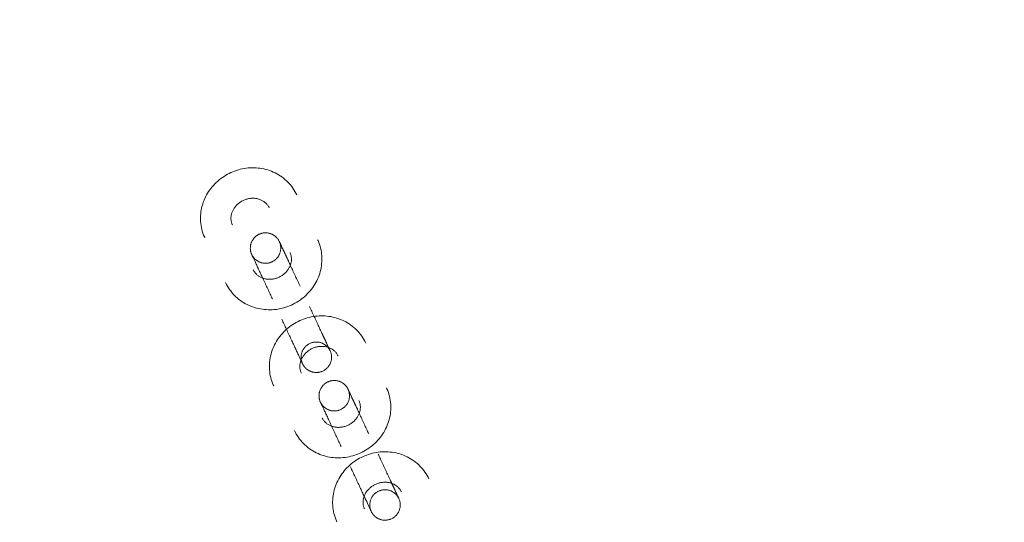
# Model space of a CAD drawing. Header units: millimetres. Extents: x -188930 to 271134, y -158090 to 283816.
# Tile 534 of 610: x 50790 to 50984, y 74507 to 74606. Entities that reach past the tile are written whole.
import ezdxf

# ---------------------------------------------------------------- set-up
doc = ezdxf.new("R2010")
doc.units = ezdxf.units.MM
doc.linetypes.add('AA_PRZERYWANA', pattern=[4, 3, -1])
doc.layers.add('A-DETL-1', color=5, linetype='AA_PRZERYWANA', lineweight=25)
doc.layers.add('I-FURN', color=30, linetype='Continuous', lineweight=9)

# ---------------------------------------------------------------- blocks, each defined once
blk = doc.blocks.new('LARSLAJ_hamak - LARSLAJ_hamak-V32-PZT-dwg')
at = {"layer": 'I-FURN', "flags": 128}
for points in [[(-253.71, -12.25), (-253.32, -12.24), (-252.93, -12.21), (-252.54, -12.17), (-252.16, -12.11), (-251.78, -12.04), (-251.4, -11.95), (-251.03, -11.84), (-250.66, -11.72), (-250.29, -11.58), (-249.94, -11.42), (-249.59, -11.25), (-249.24, -11.07), (-248.91, -10.87), (-248.58, -10.66), (-248.26, -10.44), (-247.96, -10.2), (-247.66, -9.95), (-247.37, -9.69), (-247.09, -9.41), (-246.83, -9.13), (-246.57, -8.83), (-246.33, -8.53), (-246.1, -8.22), (-245.88, -7.89), (-245.68, -7.56), (-245.48, -7.22), (-245.3, -6.88), (-245.14, -6.52), (-244.99, -6.16), (-244.85, -5.8), (-244.72, -5.43), (-244.61, -5.05), (-244.51, -4.68), (-244.43, -4.29), (-244.36, -3.91), (-244.31, -3.52), (-244.27, -3.13), (-244.24, -2.74), (-244.23, -2.35), (-244.23, -1.96), (-244.25, -1.57), (-244.28, -1.18), (-244.33, -0.79), (-244.39, -0.41), (-244.47, -0.02), (-244.56, 0.36), (-244.66, 0.73), (-244.78, 1.11), (-244.91, 1.47), (-245.05, 1.84), (-245.21, 2.19), (-245.39, 2.54), (-245.57, 2.89), (-245.77, 3.22), (-245.98, 3.55), (-246.2, 3.87), (-246.44, 4.18), (-246.69, 4.48), (-246.95, 4.77), (-247.22, 5.05), (-247.5, 5.31), (-247.79, 5.57), (-248.1, 5.82), (-248.41, 6.05), (-248.73, 6.27), (-249.06, 6.47), (-249.4, 6.66), (-249.75, 6.84), (-250.1, 7), (-250.46, 7.15), (-250.83, 7.28), (-251.2, 7.4), (-251.57, 7.5), (-251.95, 7.58), (-252.33, 7.65), (-252.72, 7.7), (-253.11, 7.73), (-253.5, 7.75), (-253.7, 7.75)], [(-233.91, 7.75), (-234.3, 7.75), (-234.69, 7.72), (-235.08, 7.68), (-235.46, 7.62), (-235.84, 7.54), (-236.22, 7.45), (-236.59, 7.35), (-236.96, 7.22), (-237.32, 7.08), (-237.68, 6.93), (-238.03, 6.76), (-238.37, 6.58), (-238.71, 6.38), (-239.04, 6.17), (-239.35, 5.94), (-239.66, 5.71), (-239.96, 5.46), (-240.25, 5.19), (-240.52, 4.92), (-240.79, 4.64), (-241.04, 4.34), (-241.29, 4.04), (-241.52, 3.72), (-241.74, 3.4), (-241.94, 3.07), (-242.13, 2.73), (-242.31, 2.38), (-242.48, 2.03), (-242.63, 1.67), (-242.77, 1.31), (-242.9, 0.94), (-243.01, 0.56), (-243.11, 0.18), (-243.19, -0.2), (-243.26, -0.58), (-243.31, -0.97), (-243.35, -1.36), (-243.38, -1.75), (-243.39, -2.14), (-243.38, -2.53), (-243.37, -2.92), (-243.33, -3.31), (-243.29, -3.7), (-243.23, -4.09), (-243.15, -4.47), (-243.06, -4.85), (-242.96, -5.23), (-242.84, -5.6), (-242.71, -5.97), (-242.56, -6.33), (-242.4, -6.69), (-242.23, -7.04), (-242.05, -7.38), (-241.85, -7.71), (-241.64, -8.04), (-241.41, -8.36), (-241.18, -8.67), (-240.93, -8.97), (-240.67, -9.26), (-240.4, -9.54), (-240.12, -9.81), (-239.82, -10.06), (-239.52, -10.31), (-239.21, -10.54), (-238.89, -10.76), (-238.56, -10.96), (-238.22, -11.16), (-237.87, -11.33), (-237.52, -11.49), (-237.16, -11.64), (-236.79, -11.77), (-236.42, -11.89), (-236.05, -11.99), (-235.67, -12.07), (-235.28, -12.14), (-234.9, -12.19), (-234.51, -12.23), (-234.12, -12.24), (-233.91, -12.25)], [(-224.2, -12.25), (-223.81, -12.24), (-223.42, -12.21), (-223.03, -12.17), (-222.65, -12.11), (-222.27, -12.04), (-221.89, -11.95), (-221.52, -11.84), (-221.15, -11.72), (-220.79, -11.58), (-220.43, -11.42), (-220.08, -11.25), (-219.74, -11.07), (-219.4, -10.87), (-219.07, -10.66), (-218.76, -10.44), (-218.45, -10.2), (-218.15, -9.95), (-217.86, -9.69), (-217.59, -9.41), (-217.32, -9.13), (-217.07, -8.83), (-216.82, -8.53), (-216.59, -8.22), (-216.37, -7.89), (-216.17, -7.56), (-215.98, -7.22), (-215.8, -6.88), (-215.63, -6.52), (-215.48, -6.16), (-215.34, -5.8), (-215.21, -5.43), (-215.1, -5.05), (-215, -4.68), (-214.92, -4.29), (-214.85, -3.91), (-214.8, -3.52), (-214.76, -3.13), (-214.73, -2.74), (-214.72, -2.35), (-214.72, -1.96), (-214.74, -1.57), (-214.77, -1.18), (-214.82, -0.79), (-214.88, -0.41), (-214.96, -0.02), (-215.05, 0.36), (-215.15, 0.73), (-215.27, 1.11), (-215.4, 1.47), (-215.55, 1.84), (-215.7, 2.19), (-215.88, 2.54), (-216.06, 2.89), (-216.26, 3.22), (-216.47, 3.55), (-216.7, 3.87), (-216.93, 4.18), (-217.18, 4.48), (-217.44, 4.77), (-217.71, 5.05), (-217.99, 5.31), (-218.29, 5.57), (-218.59, 5.82), (-218.9, 6.05), (-219.22, 6.27), (-219.55, 6.47), (-219.89, 6.66), (-220.24, 6.84), (-220.59, 7), (-220.95, 7.15), (-221.32, 7.28), (-221.69, 7.4), (-222.06, 7.5), (-222.44, 7.58), (-222.83, 7.65), (-223.21, 7.7), (-223.6, 7.73), (-223.99, 7.75), (-224.2, 7.75)], [(-201.75, 7.75), (-202.14, 7.75), (-202.53, 7.72), (-202.92, 7.68), (-203.3, 7.62), (-203.68, 7.54), (-204.06, 7.45), (-204.43, 7.35), (-204.8, 7.22), (-205.16, 7.08), (-205.52, 6.93), (-205.87, 6.76), (-206.21, 6.58), (-206.55, 6.38), (-206.88, 6.17), (-207.19, 5.94), (-207.5, 5.71), (-207.8, 5.46), (-208.09, 5.19), (-208.36, 4.92), (-208.63, 4.64), (-208.88, 4.34), (-209.13, 4.04), (-209.36, 3.72), (-209.58, 3.4), (-209.78, 3.07), (-209.97, 2.73), (-210.15, 2.38), (-210.32, 2.03), (-210.47, 1.67), (-210.61, 1.31), (-210.74, 0.94), (-210.85, 0.56), (-210.94, 0.18), (-211.03, -0.2), (-211.1, -0.58), (-211.15, -0.97), (-211.19, -1.36), (-211.22, -1.75), (-211.23, -2.14), (-211.22, -2.53), (-211.21, -2.92), (-211.17, -3.31), (-211.13, -3.7), (-211.07, -4.09), (-210.99, -4.47), (-210.9, -4.85), (-210.8, -5.23), (-210.68, -5.6), (-210.55, -5.97), (-210.4, -6.33), (-210.24, -6.69), (-210.07, -7.04), (-209.89, -7.38), (-209.69, -7.71), (-209.48, -8.04), (-209.25, -8.36), (-209.02, -8.67), (-208.77, -8.97), (-208.51, -9.26), (-208.24, -9.54), (-207.96, -9.81), (-207.66, -10.06), (-207.36, -10.31), (-207.05, -10.54), (-206.73, -10.76), (-206.4, -10.96), (-206.06, -11.16), (-205.71, -11.33), (-205.36, -11.49), (-205, -11.64), (-204.63, -11.77), (-204.26, -11.89), (-203.89, -11.99), (-203.51, -12.07), (-203.12, -12.14), (-202.74, -12.19), (-202.35, -12.23), (-201.96, -12.24), (-201.75, -12.25)], [(-192.04, -12.25), (-191.65, -12.24), (-191.26, -12.21), (-190.87, -12.17), (-190.49, -12.11), (-190.11, -12.04), (-189.73, -11.95), (-189.36, -11.84), (-188.99, -11.72), (-188.63, -11.58), (-188.27, -11.42), (-187.92, -11.25), (-187.58, -11.07), (-187.24, -10.87), (-186.91, -10.66), (-186.6, -10.44), (-186.29, -10.2), (-185.99, -9.95), (-185.7, -9.69), (-185.43, -9.41), (-185.16, -9.13), (-184.91, -8.83), (-184.66, -8.53), (-184.43, -8.22), (-184.21, -7.89), (-184.01, -7.56), (-183.82, -7.22), (-183.64, -6.88), (-183.47, -6.52), (-183.32, -6.16), (-183.18, -5.8), (-183.05, -5.43), (-182.94, -5.05), (-182.84, -4.68), (-182.76, -4.29), (-182.69, -3.91), (-182.64, -3.52), (-182.6, -3.13), (-182.57, -2.74), (-182.56, -2.35), (-182.56, -1.96), (-182.58, -1.57), (-182.61, -1.18), (-182.66, -0.79), (-182.72, -0.41), (-182.8, -0.02), (-182.89, 0.36), (-182.99, 0.73), (-183.11, 1.11), (-183.24, 1.47), (-183.39, 1.84), (-183.54, 2.19), (-183.72, 2.54), (-183.9, 2.89), (-184.1, 3.22), (-184.31, 3.55), (-184.54, 3.87), (-184.77, 4.18), (-185.02, 4.48), (-185.28, 4.77), (-185.55, 5.05), (-185.83, 5.31), (-186.13, 5.57), (-186.43, 5.82), (-186.74, 6.05), (-187.06, 6.27), (-187.39, 6.47), (-187.73, 6.66), (-188.08, 6.84), (-188.43, 7), (-188.79, 7.15), (-189.16, 7.28), (-189.53, 7.4), (-189.9, 7.5), (-190.28, 7.58), (-190.67, 7.65), (-191.05, 7.7), (-191.44, 7.73), (-191.83, 7.75), (-192.04, 7.75)], [(-257.7, -2.24), (-257.7, -2.12), (-257.69, -2), (-257.68, -1.88), (-257.66, -1.77), (-257.64, -1.65), (-257.61, -1.53), (-257.58, -1.41), (-257.55, -1.3), (-257.51, -1.19), (-257.46, -1.08), (-257.41, -0.97), (-257.36, -0.86), (-257.3, -0.75), (-257.24, -0.65), (-257.18, -0.55), (-257.11, -0.45), (-257.03, -0.36), (-256.95, -0.27), (-256.87, -0.18), (-256.79, -0.09), (-256.7, -0.01), (-256.61, 0.07), (-256.52, 0.14), (-256.42, 0.21), (-256.32, 0.28), (-256.22, 0.34), (-256.11, 0.4), (-256.01, 0.46), (-255.9, 0.51), (-255.79, 0.55), (-255.67, 0.59), (-255.56, 0.63), (-255.44, 0.66), (-255.33, 0.69), (-255.21, 0.71), (-255.09, 0.73), (-254.97, 0.74), (-254.85, 0.75), (-254.73, 0.76), (-254.7, 0.76)], [(-254.7, 0.76), (-254.58, 0.75), (-254.46, 0.75), (-254.34, 0.73), (-254.22, 0.72), (-254.1, 0.7), (-253.99, 0.67), (-253.87, 0.64), (-253.76, 0.6), (-253.64, 0.56), (-253.53, 0.52), (-253.42, 0.47), (-253.31, 0.42), (-253.21, 0.36), (-253.11, 0.3), (-253.01, 0.23), (-252.91, 0.16), (-252.81, 0.09), (-252.72, 0.01), (-252.63, -0.07), (-252.55, -0.15), (-252.47, -0.24), (-252.39, -0.33), (-252.31, -0.43), (-252.24, -0.52), (-252.17, -0.62), (-252.11, -0.73), (-252.05, -0.83), (-252, -0.94), (-251.95, -1.05), (-251.9, -1.16), (-251.86, -1.27), (-251.83, -1.38), (-251.79, -1.5), (-251.77, -1.62), (-251.74, -1.73), (-251.73, -1.85), (-251.71, -1.97), (-251.7, -2.09), (-251.7, -2.21), (-251.7, -2.24)], [(-245.04, 0.76), (-245.3, 0.76), (-245.57, 0.76), (-245.84, 0.76), (-246.11, 0.76), (-246.38, 0.76), (-246.66, 0.76), (-246.94, 0.76), (-247.22, 0.76), (-247.49, 0.76), (-247.77, 0.76), (-248.05, 0.76), (-248.33, 0.76), (-248.61, 0.76), (-248.89, 0.76), (-249.16, 0.76), (-249.44, 0.76), (-249.71, 0.76), (-249.97, 0.76), (-250.24, 0.76), (-250.49, 0.76), (-250.75, 0.76), (-251, 0.76), (-251.24, 0.76), (-251.48, 0.76), (-251.71, 0.76), (-251.94, 0.76), (-252.16, 0.76), (-252.37, 0.76), (-252.58, 0.76), (-252.77, 0.76), (-252.96, 0.76), (-253.14, 0.76), (-253.31, 0.76), (-253.48, 0.76), (-253.63, 0.76), (-253.77, 0.76), (-253.91, 0.76), (-254.03, 0.76), (-254.15, 0.76), (-254.25, 0.76), (-254.34, 0.76), (-254.43, 0.76), (-254.5, 0.76), (-254.56, 0.76), (-254.61, 0.76), (-254.65, 0.76), (-254.68, 0.76), (-254.69, 0.76)], [(-254.69, 0.76), (-254.68, 0.76), (-254.65, 0.76), (-254.61, 0.76), (-254.56, 0.76), (-254.5, 0.76), (-254.43, 0.76), (-254.34, 0.76), (-254.25, 0.76), (-254.15, 0.76), (-254.03, 0.76), (-253.91, 0.76), (-253.77, 0.76), (-253.63, 0.76), (-253.48, 0.76), (-253.31, 0.76), (-253.14, 0.76), (-252.96, 0.76), (-252.77, 0.76), (-252.58, 0.76), (-252.37, 0.76), (-252.16, 0.76), (-251.94, 0.76), (-251.71, 0.76), (-251.48, 0.76), (-251.24, 0.76), (-251, 0.76), (-250.75, 0.76), (-250.49, 0.76), (-250.36, 0.76)], [(-253.71, 1.75), (-253.58, 1.75), (-253.45, 1.74), (-253.32, 1.73), (-253.19, 1.71), (-253.06, 1.68), (-252.93, 1.65), (-252.81, 1.62), (-252.68, 1.57), (-252.55, 1.53), (-252.43, 1.47), (-252.31, 1.41), (-252.19, 1.35), (-252.07, 1.28), (-251.95, 1.2), (-251.83, 1.12), (-251.72, 1.03), (-251.61, 0.94), (-251.5, 0.84), (-251.39, 0.73), (-251.29, 0.62), (-251.19, 0.51), (-251.1, 0.39), (-251, 0.27), (-250.92, 0.14), (-250.83, 0), (-250.76, -0.14), (-250.68, -0.28), (-250.61, -0.42), (-250.55, -0.57), (-250.49, -0.73), (-250.44, -0.88), (-250.39, -1.04), (-250.35, -1.2), (-250.32, -1.37), (-250.29, -1.53), (-250.26, -1.7), (-250.24, -1.86), (-250.23, -2.03), (-250.23, -2.2), (-250.23, -2.37), (-250.24, -2.54), (-250.25, -2.71), (-250.27, -2.87), (-250.3, -3.04), (-250.33, -3.21), (-250.37, -3.37), (-250.41, -3.53), (-250.46, -3.68), (-250.52, -3.84), (-250.58, -3.99), (-250.65, -4.14), (-250.72, -4.28), (-250.79, -4.42), (-250.87, -4.56), (-250.96, -4.69), (-251.05, -4.82), (-251.14, -4.94), (-251.24, -5.06), (-251.34, -5.17), (-251.44, -5.28), (-251.55, -5.38), (-251.66, -5.48), (-251.77, -5.57), (-251.89, -5.65), (-252, -5.73), (-252.12, -5.8), (-252.24, -5.87), (-252.36, -5.93), (-252.49, -5.99), (-252.61, -6.04), (-252.74, -6.09), (-252.86, -6.13), (-252.99, -6.16), (-253.12, -6.19), (-253.25, -6.21), (-253.38, -6.23), (-253.51, -6.24), (-253.64, -6.25), (-253.71, -6.25)], [(-240.64, 0.75), (-240.38, 0.75), (-240.11, 0.75), (-239.85, 0.75), (-239.57, 0.75), (-239.3, 0.75), (-239.03, 0.75), (-238.75, 0.75), (-238.47, 0.75), (-238.19, 0.75), (-237.91, 0.75), (-237.63, 0.75), (-237.35, 0.75), (-237.07, 0.75), (-236.79, 0.75), (-236.52, 0.75), (-236.25, 0.75), (-235.98, 0.75), (-235.71, 0.75), (-235.45, 0.75), (-235.19, 0.75), (-234.93, 0.75), (-234.69, 0.75), (-234.44, 0.75), (-234.2, 0.75), (-233.97, 0.75), (-233.74, 0.75), (-233.52, 0.75), (-233.31, 0.75), (-233.11, 0.75), (-232.91, 0.75), (-232.72, 0.75), (-232.54, 0.75), (-232.37, 0.75), (-232.21, 0.75), (-232.05, 0.75), (-231.91, 0.75), (-231.78, 0.75), (-231.65, 0.75), (-231.54, 0.75), (-231.43, 0.75), (-231.34, 0.75), (-231.26, 0.75), (-231.19, 0.75), (-231.12, 0.75), (-231.07, 0.75), (-231.03, 0.75), (-231.01, 0.75), (-230.99, 0.75)], [(-233.91, -6.25), (-234.04, -6.24), (-234.17, -6.23), (-234.3, -6.22), (-234.43, -6.2), (-234.56, -6.18), (-234.68, -6.15), (-234.81, -6.11), (-234.94, -6.07), (-235.06, -6.02), (-235.19, -5.96), (-235.31, -5.91), (-235.43, -5.84), (-235.55, -5.77), (-235.67, -5.69), (-235.79, -5.61), (-235.9, -5.52), (-236.01, -5.43), (-236.12, -5.33), (-236.22, -5.23), (-236.33, -5.12), (-236.43, -5), (-236.52, -4.88), (-236.61, -4.76), (-236.7, -4.63), (-236.78, -4.5), (-236.86, -4.36), (-236.93, -4.22), (-237, -4.07), (-237.07, -3.92), (-237.13, -3.77), (-237.18, -3.61), (-237.23, -3.45), (-237.27, -3.29), (-237.3, -3.13), (-237.33, -2.96), (-237.36, -2.8), (-237.37, -2.63), (-237.38, -2.46), (-237.39, -2.29), (-237.39, -2.12), (-237.38, -1.95), (-237.37, -1.79), (-237.35, -1.62), (-237.32, -1.45), (-237.29, -1.29), (-237.25, -1.13), (-237.2, -0.97), (-237.15, -0.81), (-237.1, -0.65), (-237.04, -0.5), (-236.97, -0.35), (-236.9, -0.21), (-236.83, -0.07), (-236.74, 0.07), (-236.66, 0.2), (-236.57, 0.33), (-236.48, 0.45), (-236.38, 0.56), (-236.28, 0.68), (-236.18, 0.78), (-236.07, 0.89), (-235.96, 0.98), (-235.85, 1.07), (-235.73, 1.16), (-235.62, 1.24), (-235.5, 1.31), (-235.38, 1.38), (-235.25, 1.44), (-235.13, 1.5), (-235.01, 1.55), (-234.88, 1.59), (-234.75, 1.63), (-234.63, 1.67), (-234.5, 1.7), (-234.37, 1.72), (-234.24, 1.74), (-234.11, 1.75), (-233.98, 1.75), (-233.91, 1.75)], [(-230.99, 0.75), (-231.01, 0.75), (-231.03, 0.75), (-231.07, 0.75), (-231.12, 0.75), (-231.19, 0.75), (-231.26, 0.75), (-231.34, 0.75), (-231.43, 0.75), (-231.54, 0.75), (-231.65, 0.75), (-231.78, 0.75), (-231.91, 0.75), (-232.05, 0.75), (-232.21, 0.75), (-232.37, 0.75), (-232.54, 0.75), (-232.72, 0.75), (-232.91, 0.75), (-233.11, 0.75), (-233.31, 0.75), (-233.52, 0.75), (-233.74, 0.75), (-233.97, 0.75), (-234.2, 0.75), (-234.44, 0.75), (-234.69, 0.75), (-234.93, 0.75), (-235.19, 0.75), (-235.33, 0.75)], [(-233.98, -2.25), (-233.98, -2.13), (-233.98, -2.01), (-233.96, -1.89), (-233.95, -1.77), (-233.92, -1.65), (-233.9, -1.53), (-233.87, -1.42), (-233.83, -1.3), (-233.79, -1.19), (-233.75, -1.08), (-233.7, -0.97), (-233.65, -0.86), (-233.59, -0.76), (-233.53, -0.65), (-233.46, -0.55), (-233.39, -0.45), (-233.32, -0.36), (-233.24, -0.27), (-233.16, -0.18), (-233.07, -0.09), (-232.99, -0.01), (-232.9, 0.07), (-232.8, 0.14), (-232.71, 0.21), (-232.61, 0.28), (-232.5, 0.34), (-232.4, 0.4), (-232.29, 0.45), (-232.18, 0.5), (-232.07, 0.55), (-231.96, 0.59), (-231.84, 0.63), (-231.73, 0.66), (-231.61, 0.69), (-231.49, 0.71), (-231.38, 0.73), (-231.26, 0.74), (-231.14, 0.75), (-231.02, 0.75), (-230.98, 0.75)], [(-230.98, 0.75), (-230.86, 0.75), (-230.74, 0.74), (-230.63, 0.73), (-230.51, 0.72), (-230.39, 0.69), (-230.27, 0.67), (-230.16, 0.64), (-230.04, 0.6), (-229.93, 0.56), (-229.82, 0.52), (-229.71, 0.47), (-229.6, 0.41), (-229.49, 0.36), (-229.39, 0.3), (-229.29, 0.23), (-229.19, 0.16), (-229.1, 0.09), (-229.01, 0.01), (-228.92, -0.07), (-228.83, -0.16), (-228.75, -0.24), (-228.67, -0.33), (-228.6, -0.43), (-228.53, -0.53), (-228.46, -0.63), (-228.4, -0.73), (-228.34, -0.83), (-228.28, -0.94), (-228.23, -1.05), (-228.19, -1.16), (-228.15, -1.27), (-228.11, -1.39), (-228.08, -1.5), (-228.05, -1.62), (-228.03, -1.74), (-228.01, -1.86), (-228, -1.97), (-227.99, -2.09), (-227.98, -2.21), (-227.98, -2.25)], [(-225.63, -2.24), (-225.63, -2.12), (-225.62, -2), (-225.61, -1.88), (-225.59, -1.77), (-225.57, -1.65), (-225.54, -1.53), (-225.51, -1.41), (-225.48, -1.3), (-225.44, -1.19), (-225.39, -1.08), (-225.34, -0.97), (-225.29, -0.86), (-225.23, -0.75), (-225.17, -0.65), (-225.1, -0.55), (-225.03, -0.45), (-224.96, -0.36), (-224.88, -0.27), (-224.8, -0.18), (-224.72, -0.09), (-224.63, -0.01), (-224.54, 0.07), (-224.45, 0.14), (-224.35, 0.21), (-224.25, 0.28), (-224.15, 0.34), (-224.04, 0.4), (-223.94, 0.46), (-223.83, 0.51), (-223.72, 0.55), (-223.6, 0.59), (-223.49, 0.63), (-223.37, 0.66), (-223.26, 0.69), (-223.14, 0.71), (-223.02, 0.73), (-222.9, 0.74), (-222.78, 0.75), (-222.66, 0.76), (-222.63, 0.76)], [(-224.2, 1.75), (-224.07, 1.75), (-223.94, 1.74), (-223.81, 1.73), (-223.68, 1.71), (-223.55, 1.68), (-223.42, 1.65), (-223.3, 1.62), (-223.17, 1.57), (-223.05, 1.53), (-222.92, 1.47), (-222.8, 1.41), (-222.68, 1.35), (-222.56, 1.28), (-222.44, 1.2), (-222.32, 1.12), (-222.21, 1.03), (-222.1, 0.94), (-221.99, 0.84), (-221.88, 0.73), (-221.78, 0.62), (-221.68, 0.51), (-221.59, 0.39), (-221.5, 0.27), (-221.41, 0.14), (-221.33, 0), (-221.25, -0.14), (-221.17, -0.28), (-221.11, -0.42), (-221.04, -0.57), (-220.98, -0.73), (-220.93, -0.88), (-220.88, -1.04), (-220.84, -1.2), (-220.81, -1.37), (-220.78, -1.53), (-220.75, -1.7), (-220.74, -1.86), (-220.73, -2.03), (-220.72, -2.2), (-220.72, -2.37), (-220.73, -2.54), (-220.74, -2.71), (-220.76, -2.87), (-220.79, -3.04), (-220.82, -3.21), (-220.86, -3.37), (-220.91, -3.53), (-220.95, -3.68), (-221.01, -3.84), (-221.07, -3.99), (-221.14, -4.14), (-221.21, -4.28), (-221.28, -4.42), (-221.36, -4.56), (-221.45, -4.69), (-221.54, -4.82), (-221.63, -4.94), (-221.73, -5.06), (-221.83, -5.17), (-221.93, -5.28), (-222.04, -5.38), (-222.15, -5.48), (-222.26, -5.57), (-222.38, -5.65), (-222.49, -5.73), (-222.61, -5.8), (-222.73, -5.87), (-222.86, -5.93), (-222.98, -5.99), (-223.1, -6.04), (-223.23, -6.09), (-223.36, -6.13), (-223.48, -6.16), (-223.61, -6.19), (-223.74, -6.21), (-223.87, -6.23), (-224, -6.24), (-224.13, -6.25), (-224.2, -6.25)], [(-222.63, 0.76), (-222.51, 0.75), (-222.39, 0.75), (-222.27, 0.73), (-222.15, 0.72), (-222.03, 0.7), (-221.92, 0.67), (-221.8, 0.64), (-221.68, 0.6), (-221.57, 0.56), (-221.46, 0.52), (-221.35, 0.47), (-221.24, 0.42), (-221.14, 0.36), (-221.03, 0.3), (-220.93, 0.23), (-220.84, 0.16), (-220.74, 0.09), (-220.65, 0.01), (-220.56, -0.07), (-220.48, -0.15), (-220.39, -0.24), (-220.32, -0.33), (-220.24, -0.43), (-220.17, -0.52), (-220.1, -0.62), (-220.04, -0.73), (-219.98, -0.83), (-219.93, -0.94), (-219.88, -1.05), (-219.83, -1.16), (-219.79, -1.27), (-219.75, -1.38), (-219.72, -1.5), (-219.69, -1.62), (-219.67, -1.73), (-219.65, -1.85), (-219.64, -1.97), (-219.63, -2.09), (-219.63, -2.21), (-219.63, -2.24)], [(-212.97, 0.76), (-213.23, 0.76), (-213.5, 0.76), (-213.77, 0.76), (-214.04, 0.76), (-214.31, 0.76), (-214.59, 0.76), (-214.87, 0.76), (-215.14, 0.76), (-215.42, 0.76), (-215.7, 0.76), (-215.98, 0.76), (-216.26, 0.76), (-216.54, 0.76), (-216.82, 0.76), (-217.09, 0.76), (-217.37, 0.76), (-217.64, 0.76), (-217.9, 0.76), (-218.16, 0.76), (-218.42, 0.76), (-218.68, 0.76), (-218.93, 0.76), (-219.17, 0.76), (-219.41, 0.76), (-219.64, 0.76), (-219.87, 0.76), (-220.09, 0.76), (-220.3, 0.76), (-220.51, 0.76), (-220.7, 0.76), (-220.89, 0.76), (-221.07, 0.76), (-221.24, 0.76), (-221.41, 0.76), (-221.56, 0.76), (-221.7, 0.76), (-221.84, 0.76), (-221.96, 0.76), (-222.08, 0.76), (-222.18, 0.76), (-222.27, 0.76), (-222.36, 0.76), (-222.43, 0.76), (-222.49, 0.76), (-222.54, 0.76), (-222.58, 0.76), (-222.61, 0.76), (-222.62, 0.76)], [(-222.62, 0.76), (-222.61, 0.76), (-222.58, 0.76), (-222.54, 0.76), (-222.49, 0.76), (-222.43, 0.76), (-222.36, 0.76), (-222.27, 0.76), (-222.18, 0.76), (-222.08, 0.76), (-221.96, 0.76), (-221.84, 0.76), (-221.7, 0.76), (-221.56, 0.76), (-221.41, 0.76), (-221.24, 0.76), (-221.07, 0.76), (-220.89, 0.76), (-220.7, 0.76), (-220.51, 0.76), (-220.3, 0.76), (-220.09, 0.76), (-219.87, 0.76), (-219.64, 0.76), (-219.41, 0.76), (-219.17, 0.76), (-218.93, 0.76), (-218.68, 0.76), (-218.42, 0.76), (-218.28, 0.76)], [(-208.57, 0.75), (-208.31, 0.75), (-208.04, 0.75), (-207.78, 0.75), (-207.5, 0.75), (-207.23, 0.75), (-206.95, 0.75), (-206.68, 0.75), (-206.4, 0.75), (-206.12, 0.75), (-205.84, 0.75), (-205.56, 0.75), (-205.28, 0.75), (-205, 0.75), (-204.72, 0.75), (-204.45, 0.75), (-204.18, 0.75), (-203.91, 0.75), (-203.64, 0.75), (-203.38, 0.75), (-203.12, 0.75), (-202.86, 0.75), (-202.61, 0.75), (-202.37, 0.75), (-202.13, 0.75), (-201.9, 0.75), (-201.67, 0.75), (-201.45, 0.75), (-201.24, 0.75), (-201.04, 0.75), (-200.84, 0.75), (-200.65, 0.75), (-200.47, 0.75), (-200.3, 0.75), (-200.14, 0.75), (-199.98, 0.75), (-199.84, 0.75), (-199.7, 0.75), (-199.58, 0.75), (-199.47, 0.75), (-199.36, 0.75), (-199.27, 0.75), (-199.19, 0.75), (-199.11, 0.75), (-199.05, 0.75), (-199, 0.75), (-198.96, 0.75), (-198.94, 0.75), (-198.92, 0.75)], [(-201.75, -6.25), (-201.88, -6.24), (-202.01, -6.23), (-202.14, -6.22), (-202.27, -6.2), (-202.4, -6.18), (-202.52, -6.15), (-202.65, -6.11), (-202.78, -6.07), (-202.9, -6.02), (-203.03, -5.96), (-203.15, -5.91), (-203.27, -5.84), (-203.39, -5.77), (-203.51, -5.69), (-203.63, -5.61), (-203.74, -5.52), (-203.85, -5.43), (-203.96, -5.33), (-204.06, -5.23), (-204.17, -5.12), (-204.27, -5), (-204.36, -4.88), (-204.45, -4.76), (-204.54, -4.63), (-204.62, -4.5), (-204.7, -4.36), (-204.77, -4.22), (-204.84, -4.07), (-204.91, -3.92), (-204.97, -3.77), (-205.02, -3.61), (-205.07, -3.45), (-205.11, -3.29), (-205.14, -3.13), (-205.17, -2.96), (-205.2, -2.8), (-205.21, -2.63), (-205.22, -2.46), (-205.23, -2.29), (-205.23, -2.12), (-205.22, -1.95), (-205.21, -1.79), (-205.19, -1.62), (-205.16, -1.45), (-205.13, -1.29), (-205.09, -1.13), (-205.04, -0.97), (-204.99, -0.81), (-204.94, -0.65), (-204.88, -0.5), (-204.81, -0.35), (-204.74, -0.21), (-204.67, -0.07), (-204.58, 0.07), (-204.5, 0.2), (-204.41, 0.33), (-204.32, 0.45), (-204.22, 0.56), (-204.12, 0.68), (-204.02, 0.78), (-203.91, 0.89), (-203.8, 0.98), (-203.69, 1.07), (-203.57, 1.16), (-203.45, 1.24), (-203.34, 1.31), (-203.22, 1.38), (-203.09, 1.44), (-202.97, 1.5), (-202.85, 1.55), (-202.72, 1.59), (-202.59, 1.63), (-202.47, 1.67), (-202.34, 1.7), (-202.21, 1.72), (-202.08, 1.74), (-201.95, 1.75), (-201.82, 1.75), (-201.75, 1.75)], [(-198.92, 0.75), (-198.94, 0.75), (-198.96, 0.75), (-199, 0.75), (-199.05, 0.75), (-199.11, 0.75), (-199.19, 0.75), (-199.27, 0.75), (-199.36, 0.75), (-199.47, 0.75), (-199.58, 0.75), (-199.7, 0.75), (-199.84, 0.75), (-199.98, 0.75), (-200.14, 0.75), (-200.3, 0.75), (-200.47, 0.75), (-200.65, 0.75), (-200.84, 0.75), (-201.04, 0.75), (-201.24, 0.75), (-201.45, 0.75), (-201.67, 0.75), (-201.9, 0.75), (-202.13, 0.75), (-202.37, 0.75), (-202.61, 0.75), (-202.86, 0.75), (-203.12, 0.75), (-203.26, 0.75)], [(-201.91, -2.25), (-201.91, -2.13), (-201.9, -2.01), (-201.89, -1.89), (-201.88, -1.77), (-201.85, -1.65), (-201.83, -1.53), (-201.8, -1.42), (-201.76, -1.3), (-201.72, -1.19), (-201.68, -1.08), (-201.63, -0.97), (-201.57, -0.86), (-201.52, -0.76), (-201.46, -0.65), (-201.39, -0.55), (-201.32, -0.45), (-201.25, -0.36), (-201.17, -0.27), (-201.09, -0.18), (-201, -0.09), (-200.92, -0.01), (-200.82, 0.07), (-200.73, 0.14), (-200.63, 0.21), (-200.53, 0.28), (-200.43, 0.34), (-200.33, 0.4), (-200.22, 0.45), (-200.11, 0.5), (-200, 0.55), (-199.89, 0.59), (-199.77, 0.63), (-199.66, 0.66), (-199.54, 0.69), (-199.42, 0.71), (-199.3, 0.73), (-199.19, 0.74), (-199.07, 0.75), (-198.95, 0.75), (-198.91, 0.75)], [(-198.91, 0.75), (-198.79, 0.75), (-198.67, 0.74), (-198.55, 0.73), (-198.44, 0.72), (-198.32, 0.69), (-198.2, 0.67), (-198.08, 0.64), (-197.97, 0.6), (-197.86, 0.56), (-197.75, 0.52), (-197.64, 0.47), (-197.53, 0.41), (-197.42, 0.36), (-197.32, 0.3), (-197.22, 0.23), (-197.12, 0.16), (-197.03, 0.09), (-196.94, 0.01), (-196.85, -0.07), (-196.76, -0.16), (-196.68, -0.24), (-196.6, -0.33), (-196.53, -0.43), (-196.46, -0.53), (-196.39, -0.63), (-196.33, -0.73), (-196.27, -0.83), (-196.21, -0.94), (-196.16, -1.05), (-196.12, -1.16), (-196.08, -1.27), (-196.04, -1.39), (-196.01, -1.5), (-195.98, -1.62), (-195.96, -1.74), (-195.94, -1.86), (-195.93, -1.97), (-195.92, -2.09), (-195.91, -2.21), (-195.91, -2.25)], [(-192.04, 1.75), (-191.91, 1.75), (-191.78, 1.74), (-191.65, 1.73), (-191.52, 1.71), (-191.39, 1.68), (-191.26, 1.65), (-191.14, 1.62), (-191.01, 1.57), (-190.89, 1.53), (-190.76, 1.47), (-190.64, 1.41), (-190.52, 1.35), (-190.4, 1.28), (-190.28, 1.2), (-190.16, 1.12), (-190.05, 1.03), (-189.94, 0.94), (-189.83, 0.84), (-189.72, 0.73), (-189.62, 0.62), (-189.52, 0.51), (-189.43, 0.39), (-189.34, 0.27), (-189.25, 0.14), (-189.17, 0), (-189.09, -0.14), (-189.01, -0.28), (-188.95, -0.42), (-188.88, -0.57), (-188.82, -0.73), (-188.77, -0.88), (-188.72, -1.04), (-188.68, -1.2), (-188.65, -1.37), (-188.62, -1.53), (-188.59, -1.7), (-188.58, -1.86), (-188.57, -2.03), (-188.56, -2.2), (-188.56, -2.37), (-188.57, -2.54), (-188.58, -2.71), (-188.6, -2.87), (-188.63, -3.04), (-188.66, -3.21), (-188.7, -3.37), (-188.75, -3.53), (-188.79, -3.68), (-188.85, -3.84), (-188.91, -3.99), (-188.98, -4.14), (-189.05, -4.28), (-189.12, -4.42), (-189.2, -4.56), (-189.29, -4.69), (-189.38, -4.82), (-189.47, -4.94), (-189.57, -5.06), (-189.67, -5.17), (-189.77, -5.28), (-189.88, -5.38), (-189.99, -5.48), (-190.1, -5.57), (-190.22, -5.65), (-190.33, -5.73), (-190.45, -5.8), (-190.57, -5.87), (-190.7, -5.93), (-190.82, -5.99), (-190.94, -6.04), (-191.07, -6.09), (-191.2, -6.13), (-191.32, -6.16), (-191.45, -6.19), (-191.58, -6.21), (-191.71, -6.23), (-191.84, -6.24), (-191.97, -6.25), (-192.04, -6.25)], [(-254.7, -5.24), (-254.82, -5.24), (-254.94, -5.23), (-255.06, -5.22), (-255.18, -5.21), (-255.3, -5.18), (-255.41, -5.16), (-255.53, -5.13), (-255.64, -5.09), (-255.76, -5.05), (-255.87, -5.01), (-255.98, -4.96), (-256.09, -4.9), (-256.19, -4.85), (-256.29, -4.79), (-256.39, -4.72), (-256.49, -4.65), (-256.59, -4.58), (-256.68, -4.5), (-256.77, -4.42), (-256.85, -4.33), (-256.93, -4.25), (-257.01, -4.15), (-257.09, -4.06), (-257.16, -3.96), (-257.22, -3.86), (-257.29, -3.76), (-257.35, -3.66), (-257.4, -3.55), (-257.45, -3.44), (-257.5, -3.33), (-257.54, -3.22), (-257.57, -3.1), (-257.61, -2.99), (-257.63, -2.87), (-257.66, -2.75), (-257.67, -2.63), (-257.69, -2.52), (-257.7, -2.4), (-257.7, -2.28), (-257.7, -2.24)], [(-251.7, -2.24), (-251.7, -2.36), (-251.71, -2.48), (-251.72, -2.6), (-251.74, -2.72), (-251.76, -2.84), (-251.79, -2.96), (-251.82, -3.07), (-251.85, -3.19), (-251.89, -3.3), (-251.94, -3.41), (-251.99, -3.52), (-252.04, -3.63), (-252.1, -3.73), (-252.16, -3.84), (-252.22, -3.94), (-252.29, -4.04), (-252.37, -4.13), (-252.44, -4.22), (-252.53, -4.31), (-252.61, -4.4), (-252.7, -4.48), (-252.79, -4.56), (-252.88, -4.63), (-252.98, -4.7), (-253.08, -4.77), (-253.18, -4.83), (-253.29, -4.89), (-253.39, -4.94), (-253.5, -4.99), (-253.61, -5.04), (-253.73, -5.08), (-253.84, -5.12), (-253.96, -5.15), (-254.07, -5.18), (-254.19, -5.2), (-254.31, -5.22), (-254.43, -5.23), (-254.55, -5.24), (-254.67, -5.24), (-254.7, -5.24)], [(-230.99, -5.25), (-231.1, -5.24), (-231.22, -5.24), (-231.34, -5.22), (-231.46, -5.21), (-231.58, -5.19), (-231.7, -5.16), (-231.81, -5.13), (-231.93, -5.09), (-232.04, -5.05), (-232.15, -5.01), (-232.26, -4.96), (-232.37, -4.91), (-232.48, -4.85), (-232.58, -4.79), (-232.68, -4.72), (-232.78, -4.65), (-232.87, -4.58), (-232.96, -4.5), (-233.05, -4.42), (-233.14, -4.34), (-233.22, -4.25), (-233.3, -4.16), (-233.37, -4.06), (-233.44, -3.97), (-233.51, -3.87), (-233.57, -3.76), (-233.63, -3.66), (-233.69, -3.55), (-233.74, -3.44), (-233.78, -3.33), (-233.82, -3.22), (-233.86, -3.11), (-233.89, -2.99), (-233.92, -2.87), (-233.94, -2.76), (-233.96, -2.64), (-233.97, -2.52), (-233.98, -2.4), (-233.98, -2.28), (-233.98, -2.25)], [(-227.98, -2.25), (-227.99, -2.37), (-227.99, -2.49), (-228.01, -2.61), (-228.02, -2.72), (-228.04, -2.84), (-228.07, -2.96), (-228.1, -3.08), (-228.14, -3.19), (-228.18, -3.3), (-228.22, -3.41), (-228.27, -3.52), (-228.32, -3.63), (-228.38, -3.74), (-228.44, -3.84), (-228.51, -3.94), (-228.58, -4.04), (-228.65, -4.13), (-228.73, -4.22), (-228.81, -4.31), (-228.89, -4.4), (-228.98, -4.48), (-229.07, -4.56), (-229.17, -4.63), (-229.26, -4.7), (-229.36, -4.77), (-229.47, -4.83), (-229.57, -4.89), (-229.68, -4.95), (-229.79, -5), (-229.9, -5.04), (-230.01, -5.08), (-230.12, -5.12), (-230.24, -5.15), (-230.36, -5.18), (-230.48, -5.2), (-230.59, -5.22), (-230.71, -5.23), (-230.83, -5.24), (-230.95, -5.25), (-230.99, -5.25)], [(-222.63, -5.24), (-222.75, -5.24), (-222.87, -5.23), (-222.99, -5.22), (-223.11, -5.21), (-223.22, -5.18), (-223.34, -5.16), (-223.46, -5.13), (-223.57, -5.09), (-223.69, -5.05), (-223.8, -5.01), (-223.91, -4.96), (-224.01, -4.9), (-224.12, -4.85), (-224.22, -4.79), (-224.32, -4.72), (-224.42, -4.65), (-224.52, -4.58), (-224.61, -4.5), (-224.7, -4.42), (-224.78, -4.33), (-224.86, -4.25), (-224.94, -4.15), (-225.02, -4.06), (-225.09, -3.96), (-225.15, -3.86), (-225.22, -3.76), (-225.27, -3.66), (-225.33, -3.55), (-225.38, -3.44), (-225.42, -3.33), (-225.47, -3.22), (-225.5, -3.1), (-225.53, -2.99), (-225.56, -2.87), (-225.58, -2.75), (-225.6, -2.63), (-225.62, -2.52), (-225.62, -2.4), (-225.63, -2.28), (-225.63, -2.24)], [(-219.63, -2.24), (-219.63, -2.36), (-219.64, -2.48), (-219.65, -2.6), (-219.67, -2.72), (-219.69, -2.84), (-219.71, -2.96), (-219.75, -3.07), (-219.78, -3.19), (-219.82, -3.3), (-219.87, -3.41), (-219.91, -3.52), (-219.97, -3.63), (-220.03, -3.73), (-220.09, -3.84), (-220.15, -3.94), (-220.22, -4.04), (-220.3, -4.13), (-220.37, -4.22), (-220.45, -4.31), (-220.54, -4.4), (-220.63, -4.48), (-220.72, -4.56), (-220.81, -4.63), (-220.91, -4.7), (-221.01, -4.77), (-221.11, -4.83), (-221.21, -4.89), (-221.32, -4.94), (-221.43, -4.99), (-221.54, -5.04), (-221.65, -5.08), (-221.77, -5.12), (-221.88, -5.15), (-222, -5.18), (-222.12, -5.2), (-222.24, -5.22), (-222.36, -5.23), (-222.48, -5.24), (-222.6, -5.24), (-222.63, -5.24)], [(-198.91, -5.25), (-199.03, -5.24), (-199.15, -5.24), (-199.27, -5.22), (-199.39, -5.21), (-199.51, -5.19), (-199.63, -5.16), (-199.74, -5.13), (-199.86, -5.09), (-199.97, -5.05), (-200.08, -5.01), (-200.19, -4.96), (-200.3, -4.91), (-200.4, -4.85), (-200.51, -4.79), (-200.61, -4.72), (-200.71, -4.65), (-200.8, -4.58), (-200.89, -4.5), (-200.98, -4.42), (-201.07, -4.34), (-201.15, -4.25), (-201.23, -4.16), (-201.3, -4.06), (-201.37, -3.97), (-201.44, -3.87), (-201.5, -3.76), (-201.56, -3.66), (-201.61, -3.55), (-201.66, -3.44), (-201.71, -3.33), (-201.75, -3.22), (-201.79, -3.11), (-201.82, -2.99), (-201.85, -2.87), (-201.87, -2.76), (-201.89, -2.64), (-201.9, -2.52), (-201.91, -2.4), (-201.91, -2.28), (-201.91, -2.25)], [(-195.91, -2.25), (-195.92, -2.37), (-195.92, -2.49), (-195.94, -2.61), (-195.95, -2.72), (-195.97, -2.84), (-196, -2.96), (-196.03, -3.08), (-196.07, -3.19), (-196.11, -3.3), (-196.15, -3.41), (-196.2, -3.52), (-196.25, -3.63), (-196.31, -3.74), (-196.37, -3.84), (-196.44, -3.94), (-196.51, -4.04), (-196.58, -4.13), (-196.66, -4.22), (-196.74, -4.31), (-196.82, -4.4), (-196.91, -4.48), (-197, -4.56), (-197.1, -4.63), (-197.19, -4.7), (-197.29, -4.77), (-197.4, -4.83), (-197.5, -4.89), (-197.61, -4.95), (-197.72, -5), (-197.83, -5.04), (-197.94, -5.08), (-198.05, -5.12), (-198.17, -5.15), (-198.29, -5.18), (-198.4, -5.2), (-198.52, -5.22), (-198.64, -5.23), (-198.76, -5.24), (-198.88, -5.25), (-198.91, -5.25)], [(-250.36, -5.24), (-250.61, -5.24), (-250.86, -5.24), (-251.11, -5.24), (-251.35, -5.24), (-251.59, -5.24), (-251.82, -5.24), (-252.04, -5.24), (-252.26, -5.24), (-252.47, -5.24), (-252.67, -5.24), (-252.86, -5.24), (-253.05, -5.24), (-253.22, -5.24), (-253.39, -5.24), (-253.55, -5.24), (-253.7, -5.24), (-253.84, -5.24), (-253.97, -5.24), (-254.09, -5.24), (-254.2, -5.24), (-254.3, -5.24), (-254.38, -5.24), (-254.46, -5.24), (-254.53, -5.24), (-254.58, -5.24), (-254.63, -5.24), (-254.66, -5.24), (-254.69, -5.24)], [(-254.69, -5.24), (-254.68, -5.24), (-254.65, -5.24), (-254.61, -5.24), (-254.56, -5.24), (-254.5, -5.24), (-254.43, -5.24), (-254.34, -5.24), (-254.25, -5.24), (-254.15, -5.24), (-254.03, -5.24), (-253.91, -5.24), (-253.77, -5.24), (-253.63, -5.24), (-253.48, -5.24), (-253.31, -5.24), (-253.14, -5.24), (-252.96, -5.24), (-252.77, -5.24), (-252.58, -5.24), (-252.37, -5.24), (-252.16, -5.24), (-251.94, -5.24), (-251.71, -5.24), (-251.48, -5.24), (-251.24, -5.24), (-251, -5.24), (-250.75, -5.24), (-250.5, -5.24), (-250.24, -5.24), (-249.97, -5.24), (-249.71, -5.24), (-249.44, -5.24), (-249.16, -5.24), (-248.89, -5.24), (-248.61, -5.24), (-248.33, -5.24), (-248.06, -5.24), (-247.78, -5.24), (-247.5, -5.24), (-247.22, -5.24), (-246.94, -5.24), (-246.66, -5.24), (-246.38, -5.24), (-246.11, -5.24), (-245.84, -5.24), (-245.57, -5.24), (-245.3, -5.24), (-245.04, -5.24)], [(-230.99, -5.25), (-231.01, -5.25), (-231.04, -5.25), (-231.07, -5.25), (-231.12, -5.25), (-231.19, -5.25), (-231.26, -5.25), (-231.34, -5.25), (-231.43, -5.25), (-231.54, -5.25), (-231.65, -5.25), (-231.78, -5.25), (-231.91, -5.25), (-232.05, -5.25), (-232.21, -5.25), (-232.37, -5.25), (-232.54, -5.25), (-232.72, -5.25), (-232.91, -5.25), (-233.11, -5.25), (-233.31, -5.25), (-233.52, -5.25), (-233.74, -5.25), (-233.97, -5.25), (-234.2, -5.25), (-234.44, -5.25), (-234.69, -5.25), (-234.94, -5.25), (-235.19, -5.25), (-235.45, -5.25), (-235.71, -5.25), (-235.98, -5.25), (-236.25, -5.25), (-236.52, -5.25), (-236.8, -5.25), (-237.07, -5.25), (-237.35, -5.25), (-237.63, -5.25), (-237.91, -5.25), (-238.19, -5.25), (-238.47, -5.25), (-238.75, -5.25), (-239.03, -5.25), (-239.3, -5.25), (-239.58, -5.25), (-239.85, -5.25), (-240.12, -5.25), (-240.38, -5.25), (-240.64, -5.25)], [(-235.33, -5.25), (-235.07, -5.25), (-234.82, -5.25), (-234.57, -5.25), (-234.33, -5.25), (-234.1, -5.25), (-233.87, -5.25), (-233.64, -5.25), (-233.43, -5.25), (-233.22, -5.25), (-233.02, -5.25), (-232.82, -5.25), (-232.64, -5.25), (-232.46, -5.25), (-232.29, -5.25), (-232.14, -5.25), (-231.99, -5.25), (-231.85, -5.25), (-231.72, -5.25), (-231.6, -5.25), (-231.49, -5.25), (-231.39, -5.25), (-231.3, -5.25), (-231.22, -5.25), (-231.16, -5.25), (-231.1, -5.25), (-231.06, -5.25), (-231.02, -5.25), (-231, -5.25)], [(-218.28, -5.24), (-218.54, -5.24), (-218.79, -5.24), (-219.04, -5.24), (-219.28, -5.24), (-219.52, -5.24), (-219.75, -5.24), (-219.97, -5.24), (-220.19, -5.24), (-220.4, -5.24), (-220.6, -5.24), (-220.79, -5.24), (-220.98, -5.24), (-221.15, -5.24), (-221.32, -5.24), (-221.48, -5.24), (-221.63, -5.24), (-221.77, -5.24), (-221.9, -5.24), (-222.02, -5.24), (-222.13, -5.24), (-222.22, -5.24), (-222.31, -5.24), (-222.39, -5.24), (-222.46, -5.24), (-222.51, -5.24), (-222.56, -5.24), (-222.59, -5.24), (-222.62, -5.24)], [(-222.62, -5.24), (-222.61, -5.24), (-222.58, -5.24), (-222.54, -5.24), (-222.49, -5.24), (-222.43, -5.24), (-222.36, -5.24), (-222.27, -5.24), (-222.18, -5.24), (-222.08, -5.24), (-221.96, -5.24), (-221.84, -5.24), (-221.7, -5.24), (-221.56, -5.24), (-221.41, -5.24), (-221.24, -5.24), (-221.07, -5.24), (-220.89, -5.24), (-220.7, -5.24), (-220.51, -5.24), (-220.3, -5.24), (-220.09, -5.24), (-219.87, -5.24), (-219.64, -5.24), (-219.41, -5.24), (-219.17, -5.24), (-218.93, -5.24), (-218.68, -5.24), (-218.42, -5.24), (-218.17, -5.24), (-217.9, -5.24), (-217.64, -5.24), (-217.37, -5.24), (-217.09, -5.24), (-216.82, -5.24), (-216.54, -5.24), (-216.26, -5.24), (-215.98, -5.24), (-215.7, -5.24), (-215.42, -5.24), (-215.14, -5.24), (-214.87, -5.24), (-214.59, -5.24), (-214.31, -5.24), (-214.04, -5.24), (-213.77, -5.24), (-213.5, -5.24), (-213.23, -5.24), (-212.97, -5.24)], [(-198.92, -5.25), (-198.94, -5.25), (-198.96, -5.25), (-199, -5.25), (-199.05, -5.25), (-199.11, -5.25), (-199.19, -5.25), (-199.27, -5.25), (-199.36, -5.25), (-199.47, -5.25), (-199.58, -5.25), (-199.71, -5.25), (-199.84, -5.25), (-199.98, -5.25), (-200.14, -5.25), (-200.3, -5.25), (-200.47, -5.25), (-200.65, -5.25), (-200.84, -5.25), (-201.04, -5.25), (-201.24, -5.25), (-201.45, -5.25), (-201.67, -5.25), (-201.9, -5.25), (-202.13, -5.25), (-202.37, -5.25), (-202.61, -5.25), (-202.86, -5.25), (-203.12, -5.25), (-203.38, -5.25), (-203.64, -5.25), (-203.91, -5.25), (-204.18, -5.25), (-204.45, -5.25), (-204.72, -5.25), (-205, -5.25), (-205.28, -5.25), (-205.56, -5.25), (-205.84, -5.25), (-206.12, -5.25), (-206.4, -5.25), (-206.68, -5.25), (-206.95, -5.25), (-207.23, -5.25), (-207.5, -5.25), (-207.78, -5.25), (-208.04, -5.25), (-208.31, -5.25), (-208.57, -5.25)], [(-203.26, -5.25), (-203, -5.25), (-202.75, -5.25), (-202.5, -5.25), (-202.26, -5.25), (-202.02, -5.25), (-201.79, -5.25), (-201.57, -5.25), (-201.36, -5.25), (-201.15, -5.25), (-200.95, -5.25), (-200.75, -5.25), (-200.57, -5.25), (-200.39, -5.25), (-200.22, -5.25), (-200.06, -5.25), (-199.92, -5.25), (-199.78, -5.25), (-199.65, -5.25), (-199.53, -5.25), (-199.42, -5.25), (-199.32, -5.25), (-199.23, -5.25), (-199.15, -5.25), (-199.09, -5.25), (-199.03, -5.25), (-198.98, -5.25), (-198.95, -5.25), (-198.93, -5.25)]]:
    blk.add_lwpolyline(points, dxfattribs=at)

msp = doc.modelspace()

# ---------------------------------------------------------------- linework, layer by layer
at = {"layer": 'A-DETL-1'}
msp.add_arc((41477.35, 67739.67), 13801.5, 353.495703, 77.182857, dxfattribs=at)

# ---------------------------------------------------------------- block references
at = {"layer": 'I-FURN', "rotation": 114.9659055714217}
msp.add_blockref('LARSLAJ_hamak - LARSLAJ_hamak-V32-PZT-dwg', (50752.09, 74740.31), dxfattribs=at)

doc.saveas('drawing.dxf')
